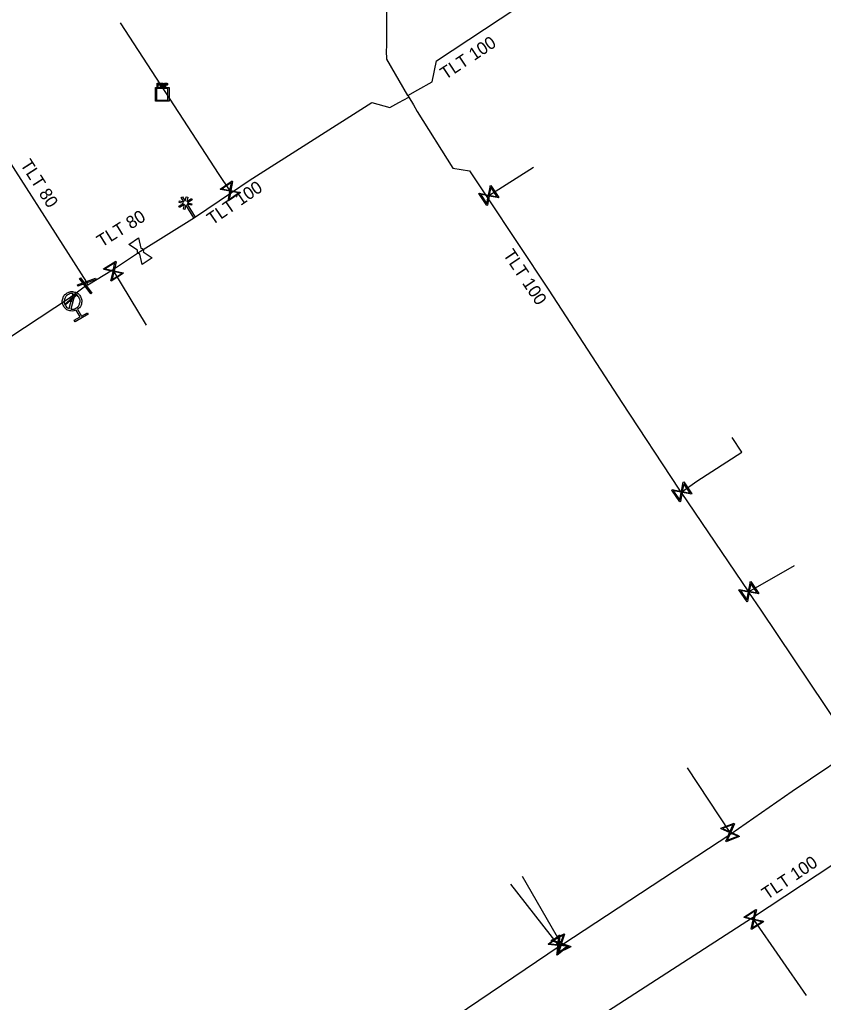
# Model space of a CAD drawing. Extents: x -643544 to -637295, y -1119190 to -1111715.
# Drawn here: x -641223.1 to -641139.6, y -1113966.6 to -1113864.5 of the extents above; entities that cross this region are included whole.
import ezdxf

# ---------------------------------------------------------------- set-up
doc = ezdxf.new("R2010")
doc.units = 0
for name, color, linetype in [('Default', 7, 'Continuous'), ('VP Hydrant', 7, 'Continuous'), ('VP Lomový bod', 7, 'Continuous'), ('VP Přípojka', 7, 'Continuous'), ('VP Změna materiálu', 7, 'Continuous'), ('VP Řad', 7, 'Continuous'), ('VP Řad - popis', 7, 'Continuous'), ('VP Šachta', 7, 'Continuous'), ('VP Šoupě', 7, 'Continuous')]:
    doc.layers.add(name, color=color, linetype=linetype)

msp = doc.modelspace()

# ---------------------------------------------------------------- linework, layer by layer
at = {"layer": 'Default'}
for points in [[(-641208.7, -1113871.14), (-641208.66, -1113871.14), (-641208.64, -1113871.15), (-641208.62, -1113871.15), (-641208.6, -1113871.17), (-641208.58, -1113871.18), (-641208.57, -1113871.2), (-641208.56, -1113871.22), (-641208.56, -1113871.25), (-641208.56, -1113871.3), (-641208.59, -1113871.33), (-641208.62, -1113871.36), (-641208.69, -1113871.36)], [(-641208.69, -1113871.32), (-641208.65, -1113871.32), (-641208.63, -1113871.3), (-641208.61, -1113871.28), (-641208.61, -1113871.25), (-641208.61, -1113871.23), (-641208.62, -1113871.21), (-641208.63, -1113871.2), (-641208.65, -1113871.19), (-641208.66, -1113871.19), (-641208.7, -1113871.19)], [(-641208.37, -1113871.3), (-641208.33, -1113871.3), (-641208.31, -1113871.3), (-641208.3, -1113871.29), (-641208.29, -1113871.28), (-641208.28, -1113871.26), (-641208.28, -1113871.24), (-641208.28, -1113871.22), (-641208.3, -1113871.2), (-641208.31, -1113871.19), (-641208.35, -1113871.19)], [(-641208.36, -1113871.14), (-641208.31, -1113871.14), (-641208.28, -1113871.15), (-641208.26, -1113871.16), (-641208.24, -1113871.19), (-641208.23, -1113871.21), (-641208.23, -1113871.24), (-641208.23, -1113871.28), (-641208.25, -1113871.31), (-641208.28, -1113871.33), (-641208.33, -1113871.34), (-641208.31, -1113871.35), (-641208.3, -1113871.36), (-641208.28, -1113871.38), (-641208.26, -1113871.41)], [(-641207.9, -1113871.15), (-641207.86, -1113871.15), (-641207.84, -1113871.15), (-641207.82, -1113871.15), (-641207.8, -1113871.17), (-641207.78, -1113871.18), (-641207.77, -1113871.2), (-641207.76, -1113871.22), (-641207.76, -1113871.25), (-641207.76, -1113871.3), (-641207.79, -1113871.33), (-641207.82, -1113871.36), (-641207.89, -1113871.36)], [(-641207.89, -1113871.32), (-641207.85, -1113871.32), (-641207.83, -1113871.3), (-641207.81, -1113871.28), (-641207.81, -1113871.25), (-641207.81, -1113871.23), (-641207.82, -1113871.21), (-641207.83, -1113871.2), (-641207.85, -1113871.19), (-641207.86, -1113871.19), (-641207.89, -1113871.19)], [(-641208.31, -1113871.43), (-641208.33, -1113871.4), (-641208.34, -1113871.38), (-641208.35, -1113871.36), (-641208.36, -1113871.36), (-641208.37, -1113871.35), (-641208.39, -1113871.35), (-641208.39, -1113871.34), (-641208.41, -1113871.34)], [(-641210.63, -1113888.89), (-641210.68, -1113888.88), (-641210.73, -1113888.86), (-641210.8, -1113888.82), (-641210.85, -1113888.75), (-641210.9, -1113888.69), (-641210.9, -1113888.6), (-641210.91, -1113888.55), (-641210.89, -1113888.5)], [(-641210.55, -1113888.27), (-641210.5, -1113888.27), (-641210.45, -1113888.3), (-641210.38, -1113888.34), (-641210.33, -1113888.41), (-641210.28, -1113888.47), (-641210.28, -1113888.56), (-641210.27, -1113888.61), (-641210.29, -1113888.66)], [(-641217.27, -1113894.71), (-641217.6, -1113894.86), (-641217.95, -1113894.77), (-641218.35, -1113894.66), (-641218.56, -1113894.3), (-641218.76, -1113893.94), (-641218.66, -1113893.54), (-641218.55, -1113893.14), (-641218.19, -1113892.93), (-641217.83, -1113892.73), (-641217.43, -1113892.83), (-641217.03, -1113892.94), (-641216.83, -1113893.3), (-641216.62, -1113893.66), (-641216.72, -1113894.06), (-641216.81, -1113894.41), (-641217.11, -1113894.62)], [(-641217.57, -1113892.99), (-641217.84, -1113892.95), (-641218.09, -1113893.1), (-641218.38, -1113893.27), (-641218.47, -1113893.59), (-641218.56, -1113893.92), (-641218.39, -1113894.21), (-641218.25, -1113894.46), (-641217.99, -1113894.56)], [(-641217.81, -1113894.61), (-641217.53, -1113894.65), (-641217.28, -1113894.5), (-641216.99, -1113894.33), (-641216.9, -1113894.01), (-641216.81, -1113893.69), (-641216.98, -1113893.39), (-641217.13, -1113893.14), (-641217.39, -1113893.04)]]:
    msp.add_open_spline(points, degree=3, dxfattribs=at)
at = {"layer": 'VP Hydrant'}
for points in [[(-641217.99, -1113894.56), (-641217.57, -1113892.99)], [(-641217.39, -1113893.04), (-641217.81, -1113894.61)], [(-641217.11, -1113894.62), (-641216.7, -1113895.33), (-641216.1, -1113894.98), (-641216.01, -1113895.14), (-641217.36, -1113895.92), (-641217.46, -1113895.76), (-641216.86, -1113895.42), (-641217.27, -1113894.71)]]:
    msp.add_lwpolyline(points, dxfattribs=at)
at = {"layer": 'VP Lomový bod'}
for points in [[(-641211.8, -1113887.89), (-641210.77, -1113887.19), (-641210.55, -1113888.27)], [(-641210.89, -1113888.5), (-641211.8, -1113887.89)], [(-641210.29, -1113888.66), (-641209.38, -1113889.27), (-641210.41, -1113889.97), (-641210.63, -1113888.89)]]:
    msp.add_lwpolyline(points, dxfattribs=at)
at = {"layer": 'VP Přípojka'}
for points in [[(-641201.12, -1113882.5), (-641201.24, -1113882.33), (-641202.4, -1113880.62), (-641212.67, -1113864.88)], [(-641174.58, -1113882.95), (-641174.37, -1113882.81), (-641169.72, -1113879.86)], [(-641213.47, -1113890.51), (-641213.38, -1113890.66), (-641209.98, -1113896.27)], [(-641217.95, -1113893.44), (-641217.8, -1113893.61), (-641217.69, -1113893.8)], [(-641154.39, -1113913.66), (-641154.31, -1113913.6), (-641152.74, -1113912.47), (-641148.07, -1113909.47), (-641149.07, -1113907.94)], [(-641147.38, -1113923.99), (-641142.59, -1113921.25)], [(-641149.23, -1113949.1), (-641149.28, -1113948.97), (-641153.7, -1113942.27)], [(-641166.78, -1113960.66), (-641166.86, -1113960.5), (-641170.86, -1113953.56)], [(-641167.05, -1113960.78), (-641167.14, -1113960.67), (-641172.07, -1113954.34)], [(-641146.95, -1113957.82), (-641146.84, -1113958), (-641141.38, -1113965.9)]]:
    msp.add_lwpolyline(points, dxfattribs=at)
at = {"layer": 'VP Změna materiálu'}
msp.add_lwpolyline([(-641206.06, -1113883.47), (-641206.34, -1113883.01), (-641206.21, -1113882.93), (-641205.92, -1113883.39), (-641205.82, -1113882.93), (-641205.67, -1113882.97), (-641205.77, -1113883.42), (-641205.28, -1113883.12), (-641205.2, -1113883.25), (-641205.7, -1113883.56), (-641205.24, -1113883.67), (-641205.27, -1113883.82), (-641205.72, -1113883.71), (-641204.89, -1113885.06), (-641205.02, -1113885.14), (-641205.86, -1113883.79), (-641205.97, -1113884.25), (-641206.12, -1113884.21), (-641206.01, -1113883.75), (-641206.51, -1113884.06), (-641206.59, -1113883.93), (-641206.1, -1113883.62), (-641206.55, -1113883.52), (-641206.52, -1113883.36), (-641206.06, -1113883.47)], dxfattribs=at)
at = {"layer": 'VP Řad'}
for points in [[(-641216.06, -1113892.09), (-641216.16, -1113891.81), (-641226.82, -1113875.19), (-641241.32, -1113853.22), (-641250.9, -1113838.65), (-641253.17, -1113834.83), (-641255.24, -1113831.69), (-641255.33, -1113831.54), (-641268.92, -1113810.64), (-641278.76, -1113795.97), (-641281.71, -1113791.42), (-641283.91, -1113788.2), (-641293.16, -1113774.18), (-641293.19, -1113774.08)], [(-641185.02, -1113867.79), (-641184.98, -1113867.3), (-641184.96, -1113851.36), (-641185.4, -1113832.34), (-641185.4, -1113832.33), (-641185.97, -1113810.29), (-641185.98, -1113809.81), (-641186.03, -1113808.23), (-641186.41, -1113796.46), (-641186.8, -1113787.25), (-641186.96, -1113783.56)], [(-641181.76, -1113871.84), (-641180.26, -1113871), (-641179.81, -1113868.83), (-641169.83, -1113862.21)], [(-641182.8, -1113872.42), (-641184.98, -1113868.64), (-641185.02, -1113867.79)], [(-641182.8, -1113872.42), (-641181.76, -1113871.84)], [(-641204.96, -1113885.1), (-641201.12, -1113882.5), (-641199.29, -1113881.24), (-641186.52, -1113873.16), (-641184.65, -1113873.66), (-641183.72, -1113873.15)], [(-641183.72, -1113873.15), (-641182.7, -1113872.59)], [(-641182.8, -1113872.42), (-641182.7, -1113872.59)], [(-641182.7, -1113872.59), (-641182.21, -1113873.4), (-641181.82, -1113874.08), (-641178.11, -1113879.96), (-641176.39, -1113880.24), (-641174.58, -1113882.95), (-641174.58, -1113882.96), (-641168.12, -1113892.65), (-641160.56, -1113904.3), (-641154.62, -1113913.32), (-641154.39, -1113913.66), (-641154.38, -1113913.67), (-641147.38, -1113923.99), (-641147.37, -1113924), (-641146.1, -1113925.87), (-641137.66, -1113938.43), (-641135.2, -1113938.66), (-641134.93, -1113939.02), (-641134.75, -1113939.25)], [(-641305.12, -1113950.42), (-641301.04, -1113947.58), (-641294.42, -1113943.59), (-641288.48, -1113939.73), (-641282.19, -1113935.66), (-641270.47, -1113927.7), (-641261.45, -1113921.9), (-641259.4, -1113920.62), (-641251.96, -1113915.97), (-641235.16, -1113904.75), (-641217.95, -1113893.44), (-641216.28, -1113892.19), (-641216.06, -1113892.09), (-641213.47, -1113890.51), (-641210.59, -1113888.58), (-641204.96, -1113885.1)], [(-641280.43, -1114040.54), (-641269.19, -1114035.41), (-641253.2, -1114026.59), (-641239.1, -1114017.68), (-641237.34, -1114016.8), (-641226.54, -1114009.67), (-641213.71, -1114001.3), (-641207.22, -1113996.84), (-641197.1, -1113990.3), (-641188.39, -1113984.53), (-641176.42, -1113976.81), (-641146.95, -1113957.82), (-641131.78, -1113947.8), (-641131.47, -1113947.67), (-641131.37, -1113947.86), (-641131.34, -1113947.84), (-641121.88, -1113941.47), (-641119.09, -1113939.55), (-641101.11, -1113927.8), (-641096.4, -1113924.56), (-641076.04, -1113910.78), (-641072.8, -1113908.76), (-641055.16, -1113897.77)], [(-641284.2, -1114033.1), (-641283.75, -1114032.86), (-641282.79, -1114032.39), (-641270.31, -1114025.5), (-641257.34, -1114018.4), (-641250.67, -1114014.54), (-641240.16, -1114007.87), (-641227.62, -1114000.36), (-641213.84, -1113991.65), (-641205.46, -1113986.16), (-641200, -1113982.71), (-641191.31, -1113977.31), (-641177.77, -1113968.02), (-641167.05, -1113960.78), (-641166.78, -1113960.66), (-641149.23, -1113949.1), (-641142.84, -1113944.68), (-641135.11, -1113939.49), (-641134.75, -1113939.25)]]:
    msp.add_lwpolyline(points, dxfattribs=at)
at = {"layer": 'VP Šachta'}
for points in [[(-641208.83, -1113871.5), (-641208.83, -1113871.14), (-641208.7, -1113871.14)], [(-641208.7, -1113871.19), (-641208.79, -1113871.19), (-641208.79, -1113871.32)], [(-641208.51, -1113871.5), (-641208.51, -1113871.14), (-641208.36, -1113871.14)], [(-641208.35, -1113871.19), (-641208.47, -1113871.19), (-641208.47, -1113871.3)], [(-641208.15, -1113871.51), (-641208.15, -1113871.15), (-641208.1, -1113871.15), (-641208.1, -1113871.51), (-641208.15, -1113871.51)], [(-641208.03, -1113871.51), (-641208.03, -1113871.15), (-641207.9, -1113871.15)], [(-641207.89, -1113871.19), (-641207.99, -1113871.19), (-641207.99, -1113871.32)], [(-641207.61, -1113871.57), (-641207.61, -1113873.02), (-641209.03, -1113873.02), (-641209.03, -1113871.57), (-641207.61, -1113871.57)], [(-641208.91, -1113871.69), (-641208.91, -1113872.9), (-641207.73, -1113872.9), (-641207.73, -1113871.69), (-641208.91, -1113871.69)], [(-641208.69, -1113871.36), (-641208.79, -1113871.36), (-641208.79, -1113871.5), (-641208.83, -1113871.5)], [(-641208.79, -1113871.32), (-641208.69, -1113871.32)], [(-641208.41, -1113871.34), (-641208.47, -1113871.34), (-641208.47, -1113871.5), (-641208.51, -1113871.5)], [(-641208.47, -1113871.3), (-641208.37, -1113871.3)], [(-641208.26, -1113871.41), (-641208.2, -1113871.5), (-641208.26, -1113871.5), (-641208.31, -1113871.43)], [(-641207.89, -1113871.36), (-641207.99, -1113871.36), (-641207.99, -1113871.51), (-641208.03, -1113871.51)], [(-641207.99, -1113871.32), (-641207.89, -1113871.32)]]:
    msp.add_lwpolyline(points, dxfattribs=at)
at = {"layer": 'VP Šoupě'}
for points in [[(-641200.2, -1113882.52), (-641201.43, -1113883.37), (-641201.47, -1113883.32), (-641201.44, -1113883.19), (-641201.29, -1113882.37), (-641202.25, -1113882.19), (-641202.28, -1113882.14), (-641201.05, -1113881.29), (-641201.01, -1113881.34), (-641201.19, -1113882.3), (-641200.36, -1113882.45), (-641200.23, -1113882.47), (-641200.2, -1113882.52)], [(-641202.1, -1113882.13), (-641201.28, -1113882.28), (-641201.12, -1113881.45), (-641202.1, -1113882.13)], [(-641200.38, -1113882.54), (-641201.2, -1113882.38), (-641201.36, -1113883.21), (-641200.38, -1113882.54)], [(-641174.16, -1113881.77), (-641173.33, -1113883.02), (-641173.38, -1113883.06), (-641173.51, -1113883.03), (-641174.33, -1113882.86), (-641174.52, -1113883.81), (-641174.58, -1113883.85), (-641175.41, -1113882.6), (-641175.35, -1113882.56), (-641174.4, -1113882.76), (-641174.24, -1113881.93), (-641174.22, -1113881.81), (-641174.16, -1113881.77)], [(-641174.15, -1113881.95), (-641174.32, -1113882.78), (-641173.5, -1113882.94), (-641174.15, -1113881.95)], [(-641174.59, -1113883.67), (-641174.42, -1113882.84), (-641175.24, -1113882.68), (-641174.59, -1113883.67)], [(-641212.34, -1113890.89), (-641213.61, -1113891.7), (-641213.65, -1113891.64), (-641213.61, -1113891.52), (-641213.43, -1113890.69), (-641214.38, -1113890.49), (-641214.41, -1113890.43), (-641213.15, -1113889.62), (-641213.11, -1113889.68), (-641213.33, -1113890.63), (-641212.51, -1113890.81), (-641212.38, -1113890.83), (-641212.34, -1113890.89)], [(-641214.24, -1113890.43), (-641213.41, -1113890.61), (-641213.23, -1113889.79), (-641214.24, -1113890.43)], [(-641215.2, -1113891.53), (-641217.08, -1113892.21), (-641217.12, -1113892.09), (-641215.24, -1113891.41), (-641215.2, -1113891.53)], [(-641216.83, -1113891.35), (-641215.63, -1113892.95), (-641215.73, -1113893.03), (-641216.93, -1113891.43), (-641216.83, -1113891.35)], [(-641212.53, -1113890.9), (-641213.35, -1113890.71), (-641213.53, -1113891.53), (-641212.53, -1113890.9)], [(-641217.2, -1113893.16), (-641218.34, -1113894.13), (-641218.4, -1113894.06), (-641217.26, -1113893.09), (-641217.2, -1113893.16)], [(-641154.11, -1113912.56), (-641153.27, -1113913.8), (-641153.32, -1113913.84), (-641153.45, -1113913.81), (-641154.27, -1113913.65), (-641154.46, -1113914.6), (-641154.51, -1113914.64), (-641155.35, -1113913.4), (-641155.3, -1113913.36), (-641154.34, -1113913.55), (-641154.19, -1113912.72), (-641154.16, -1113912.6), (-641154.11, -1113912.56)], [(-641154.1, -1113912.74), (-641154.26, -1113913.56), (-641153.43, -1113913.72), (-641154.1, -1113912.74)], [(-641154.52, -1113914.46), (-641154.36, -1113913.63), (-641155.19, -1113913.48), (-641154.52, -1113914.46)], [(-641147.15, -1113922.92), (-641146.3, -1113924.15), (-641146.35, -1113924.19), (-641146.48, -1113924.16), (-641147.3, -1113924.01), (-641147.48, -1113924.97), (-641147.53, -1113925), (-641148.38, -1113923.77), (-641148.33, -1113923.73), (-641147.37, -1113923.91), (-641147.22, -1113923.08), (-641147.2, -1113922.95), (-641147.15, -1113922.92)], [(-641147.14, -1113923.1), (-641147.29, -1113923.92), (-641146.46, -1113924.07), (-641147.14, -1113923.1)], [(-641147.54, -1113924.82), (-641147.39, -1113924), (-641148.22, -1113923.85), (-641147.54, -1113924.82)], [(-641148.31, -1113949.4), (-641149.71, -1113949.94), (-641149.73, -1113949.88), (-641149.68, -1113949.76), (-641149.34, -1113948.99), (-641150.23, -1113948.6), (-641150.25, -1113948.54), (-641148.85, -1113948), (-641148.83, -1113948.06), (-641149.22, -1113948.95), (-641148.45, -1113949.29), (-641148.33, -1113949.34), (-641148.31, -1113949.4)], [(-641150.07, -1113948.57), (-641149.3, -1113948.91), (-641148.96, -1113948.14), (-641150.07, -1113948.57)], [(-641148.49, -1113949.37), (-641149.26, -1113949.03), (-641149.6, -1113949.79), (-641148.49, -1113949.37)], [(-641145.8, -1113958.24), (-641147.07, -1113959.04), (-641147.11, -1113958.98), (-641147.08, -1113958.86), (-641146.89, -1113958.04), (-641147.83, -1113957.82), (-641147.87, -1113957.77), (-641146.6, -1113956.97), (-641146.56, -1113957.02), (-641146.78, -1113957.97), (-641145.96, -1113958.16), (-641145.84, -1113958.18), (-641145.8, -1113958.24)], [(-641147.69, -1113957.76), (-641146.87, -1113957.95), (-641146.68, -1113957.13), (-641147.69, -1113957.76)], [(-641145.98, -1113958.24), (-641146.8, -1113958.06), (-641146.99, -1113958.87), (-641145.98, -1113958.24)], [(-641166.08, -1113960.78), (-641167.25, -1113961.73), (-641167.29, -1113961.67), (-641167.27, -1113961.55), (-641167.19, -1113960.71), (-641168.15, -1113960.62), (-641168.2, -1113960.56), (-641167.03, -1113959.61), (-641166.99, -1113959.67), (-641167.09, -1113960.63), (-641166.26, -1113960.71), (-641166.13, -1113960.72), (-641166.08, -1113960.78)], [(-641168.02, -1113960.54), (-641167.18, -1113960.62), (-641167.1, -1113959.79), (-641168.02, -1113960.54)], [(-641165.85, -1113960.84), (-641167.19, -1113961.51), (-641167.22, -1113961.45), (-641167.18, -1113961.33), (-641166.92, -1113960.53), (-641167.84, -1113960.22), (-641167.87, -1113960.17), (-641166.52, -1113959.49), (-641166.49, -1113959.55), (-641166.8, -1113960.47), (-641166.01, -1113960.74), (-641165.88, -1113960.78), (-641165.85, -1113960.84)], [(-641167.69, -1113960.18), (-641166.89, -1113960.45), (-641166.62, -1113959.65), (-641167.69, -1113960.18)], [(-641166.27, -1113960.8), (-641167.1, -1113960.72), (-641167.18, -1113961.55), (-641166.27, -1113960.8)], [(-641166.04, -1113960.82), (-641166.83, -1113960.56), (-641167.1, -1113961.35), (-641166.04, -1113960.82)]]:
    msp.add_lwpolyline(points, dxfattribs=at)

# ---------------------------------------------------------------- texts
at = {"layer": 'VP Řad - popis'}
for s, rotation, p in [('TLT 100', 33.5388, (-641178.88, -1113870.82)), ('TLT 80', 302.676, (-641223.12, -1113879.58)), ('TLT 100', 34.4723, (-641203.11, -1113885.93)), ('TLT 80', 31.7209, (-641214.61, -1113888.23)), ('TLT 100', 303.6805, (-641172.93, -1113888.93)), ('TLT 100', 33.9548, (-641145.44, -1113956.01))]:
    msp.add_text(s, height=1.3, rotation=rotation, dxfattribs=at).set_placement(p)

doc.saveas('drawing.dxf')
